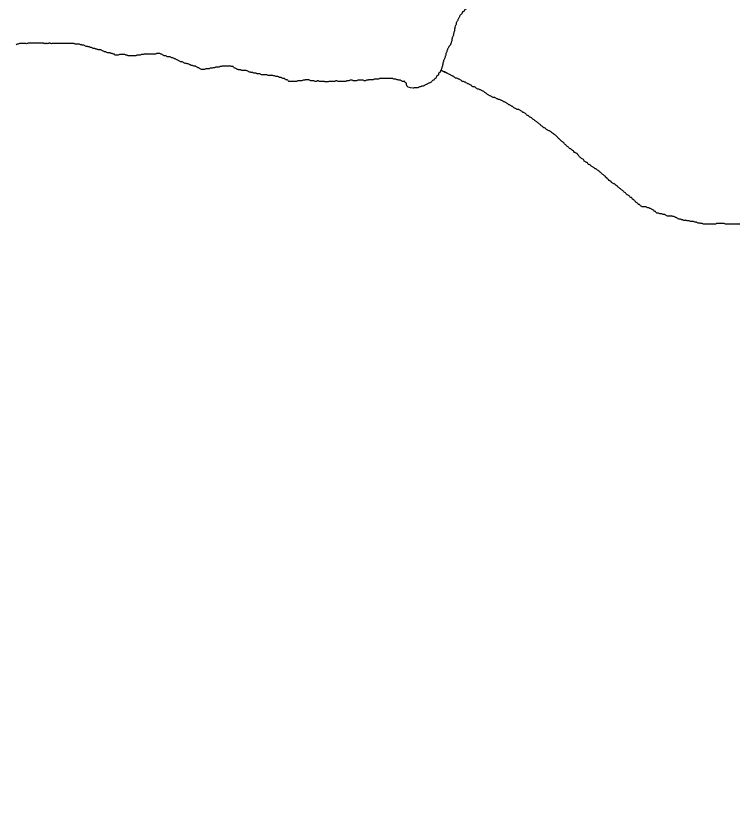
# Model space of a CAD drawing. Extents: x 813775 to 1157140, y 1757555 to 1979907.
# Drawn here: x 1016216 to 1019875, y 1822306 to 1826419 of the extents above; entities that cross this region are included whole.
import ezdxf

# ---------------------------------------------------------------- set-up
doc = ezdxf.new("R2010")
doc.units = 0
doc.layers.add('Level 35', color=7, linetype='Continuous')
doc.layers.add('Level 9', color=7, linetype='Continuous')

msp = doc.modelspace()

# ---------------------------------------------------------------- linework, layer by layer
at = {"layer": 'Level 35'}
for points in [[(1018837.5, 1825904), (1018831.9, 1825909.6), (1018826.3, 1825912.4), (1018820.8, 1825915.2), (1018818, 1825920.7), (1018812.4, 1825923.5), (1018806.8, 1825926.3), (1018801.2, 1825929.1), (1018795.7, 1825934.7), (1018790.1, 1825937.5), (1018784.5, 1825940.3), (1018778.9, 1825943.1), (1018773.3, 1825943.1), (1018767.8, 1825945.9), (1018762.2, 1825948.6), (1018756.6, 1825951.4), (1018751, 1825957), (1018745.4, 1825959.8), (1018739.9, 1825962.6), (1018734.3, 1825965.4), (1018728.7, 1825968.2), (1018723.1, 1825973.8), (1018717.5, 1825976.6), (1018712, 1825979.3), (1018706.4, 1825982.1), (1018700.8, 1825984.9), (1018695.2, 1825987.7), (1018689.7, 1825990.5), (1018684.1, 1825993.3), (1018678.5, 1825993.3), (1018672.9, 1825996.1), (1018667.3, 1825998.9), (1018661.8, 1826001.7), (1018656.2, 1826004.5), (1018650.6, 1826004.5), (1018645, 1826007.3), (1018639.4, 1826010), (1018633.9, 1826012.8), (1018628.3, 1826015.6), (1018622.7, 1826018.4), (1018617.1, 1826024), (1018611.5, 1826026.8), (1018606, 1826032.4), (1018600.4, 1826035.2), (1018594.8, 1826038), (1018589.2, 1826040.7), (1018583.7, 1826043.5), (1018578.1, 1826046.3), (1018572.5, 1826046.3), (1018566.9, 1826049.1), (1018561.3, 1826054.7), (1018555.8, 1826057.5), (1018550.2, 1826057.5), (1018544.6, 1826060.3), (1018539, 1826065.9), (1018533.4, 1826068.7), (1018527.9, 1826071.4), (1018522.3, 1826074.2), (1018516.7, 1826077), (1018511.1, 1826079.8), (1018505.5, 1826082.6), (1018500, 1826085.4), (1018494.4, 1826085.4), (1018488.8, 1826091), (1018483.2, 1826093.8), (1018477.7, 1826096.6), (1018472.1, 1826099.4), (1018466.5, 1826102.1), (1018460.9, 1826102.1), (1018455.3, 1826104.9), (1018449.8, 1826110.5), (1018444.2, 1826113.3), (1018438.6, 1826116.1), (1018433, 1826118.9), (1018427.4, 1826121.7), (1018421.9, 1826124.5), (1018416.3, 1826127.3), (1018410.7, 1826130.1), (1018383.8, 1826141.8), (1018404.3, 1826133.1)], [(1019303.3, 1825535.6), (1019297.8, 1825538.4), (1019292.2, 1825544), (1019286.6, 1825546.8), (1019283.8, 1825552.3), (1019278.2, 1825555.1), (1019272.7, 1825560.7), (1019267.1, 1825563.5), (1019261.5, 1825566.3), (1019255.9, 1825569.1), (1019253.1, 1825574.7), (1019247.6, 1825577.5), (1019242, 1825580.3), (1019239.2, 1825585.8), (1019233.6, 1825588.6), (1019230.8, 1825594.2), (1019225.2, 1825597), (1019222.5, 1825602.6), (1019216.9, 1825605.4), (1019211.3, 1825611), (1019205.7, 1825613.7), (1019202.9, 1825619.3), (1019197.3, 1825622.1), (1019191.8, 1825627.7), (1019186.2, 1825630.5), (1019180.6, 1825636.1), (1019175, 1825638.9), (1019169.4, 1825641.7), (1019163.9, 1825647.2), (1019158.3, 1825650), (1019152.7, 1825652.8), (1019147.1, 1825658.4), (1019141.6, 1825661.2), (1019136, 1825664), (1019133.2, 1825669.6), (1019127.6, 1825672.4), (1019122, 1825675.1), (1019116.4, 1825677.9), (1019113.7, 1825683.5), (1019108.1, 1825689.1), (1019102.5, 1825691.9), (1019096.9, 1825697.5), (1019091.3, 1825700.3), (1019088.6, 1825705.8), (1019083, 1825711.4), (1019080.2, 1825717), (1019074.6, 1825719.8), (1019069, 1825722.6), (1019063.4, 1825725.4), (1019060.7, 1825731), (1019055.1, 1825733.8), (1019049.5, 1825739.3), (1019043.9, 1825742.1), (1019038.3, 1825744.9), (1019035.6, 1825750.5), (1019030, 1825753.3), (1019024.4, 1825758.9), (1019018.8, 1825764.4), (1019013.2, 1825770), (1019007.7, 1825775.6), (1019002.1, 1825778.4), (1018996.5, 1825784), (1018990.9, 1825789.6), (1018985.3, 1825795.1), (1018979.8, 1825800.7), (1018974.2, 1825806.3), (1018968.6, 1825811.9), (1018963, 1825814.7), (1018957.4, 1825820.3), (1018951.9, 1825823.1), (1018946.3, 1825828.6), (1018940.7, 1825831.4), (1018935.1, 1825834.2), (1018929.6, 1825837), (1018924, 1825839.8), (1018918.4, 1825845.4), (1018912.8, 1825848.2), (1018907.2, 1825851), (1018901.7, 1825856.5), (1018896.1, 1825859.3), (1018893.3, 1825864.9), (1018887.7, 1825867.7), (1018882.1, 1825873.3), (1018876.6, 1825876.1), (1018871, 1825881.7), (1018865.4, 1825884.5), (1018859.8, 1825890), (1018854.2, 1825892.8), (1018848.7, 1825898.4), (1018843.1, 1825901.2), (1018837.5, 1825904)], [(1019791.5, 1825359.8), (1019785.9, 1825357), (1019780.4, 1825357), (1019774.8, 1825357), (1019769.2, 1825357), (1019763.6, 1825357), (1019758, 1825357), (1019752.5, 1825357), (1019746.9, 1825357), (1019741.3, 1825357), (1019735.7, 1825357), (1019730.1, 1825357), (1019724.6, 1825357), (1019719, 1825359.8), (1019713.4, 1825359.8), (1019707.8, 1825362.6), (1019702.2, 1825362.6), (1019696.7, 1825362.6), (1019691.1, 1825365.4), (1019685.5, 1825368.1), (1019679.9, 1825368.1), (1019674.4, 1825370.9), (1019668.8, 1825370.9), (1019663.2, 1825370.9), (1019657.6, 1825370.9), (1019652, 1825373.7), (1019646.5, 1825373.7), (1019640.9, 1825373.7), (1019635.3, 1825376.5), (1019629.7, 1825376.5), (1019624.1, 1825376.5), (1019618.6, 1825379.3), (1019613, 1825379.3), (1019607.4, 1825382.1), (1019601.8, 1825382.1), (1019596.2, 1825384.9), (1019590.7, 1825387.7), (1019585.1, 1825390.5), (1019579.5, 1825393.3), (1019573.9, 1825396.1), (1019568.3, 1825396.1), (1019562.8, 1825398.8), (1019557.2, 1825398.8), (1019551.6, 1825398.8), (1019546, 1825398.8), (1019540.5, 1825398.8), (1019534.9, 1825401.6), (1019529.3, 1825404.4), (1019523.7, 1825407.2), (1019518.1, 1825407.2), (1019512.6, 1825410), (1019507, 1825410), (1019501.4, 1825410), (1019495.8, 1825412.8), (1019490.2, 1825412.8), (1019484.7, 1825415.6), (1019479.1, 1825421.2), (1019473.5, 1825424), (1019467.9, 1825429.5), (1019462.3, 1825432.3), (1019456.8, 1825435.1), (1019451.2, 1825437.9), (1019445.6, 1825440.7), (1019440, 1825440.7), (1019434.5, 1825443.5), (1019428.9, 1825446.3), (1019423.3, 1825446.3), (1019417.7, 1825446.3), (1019412.1, 1825446.3), (1019406.6, 1825449.1), (1019401, 1825451.9), (1019398.2, 1825457.5), (1019392.6, 1825457.5), (1019389.8, 1825463), (1019384.2, 1825465.8), (1019378.7, 1825471.4), (1019373.1, 1825477), (1019367.5, 1825482.6), (1019361.9, 1825485.4), (1019359.1, 1825490.9), (1019353.6, 1825493.7), (1019348, 1825496.5), (1019345.2, 1825502.1), (1019339.6, 1825504.9), (1019334, 1825507.7), (1019328.5, 1825513.3), (1019322.9, 1825518.9), (1019317.3, 1825521.6), (1019314.5, 1825527.2), (1019308.9, 1825530), (1019303.3, 1825535.6)], [(1020293.6, 1825393.3), (1020288, 1825393.3), (1020282.5, 1825393.3), (1020276.9, 1825393.3), (1020271.3, 1825390.5), (1020265.7, 1825390.5), (1020260.1, 1825390.5), (1020254.6, 1825390.5), (1020249, 1825387.7), (1020243.4, 1825387.7), (1020237.8, 1825390.5), (1020232.3, 1825390.5), (1020226.7, 1825390.5), (1020221.1, 1825390.5), (1020215.5, 1825393.3), (1020209.9, 1825393.3), (1020204.4, 1825393.3), (1020198.8, 1825393.3), (1020193.2, 1825393.3), (1020187.6, 1825393.3), (1020182, 1825390.5), (1020176.5, 1825390.5), (1020170.9, 1825390.5), (1020165.3, 1825390.5), (1020159.7, 1825390.5), (1020154.1, 1825390.5), (1020148.6, 1825390.5), (1020143, 1825390.5), (1020137.4, 1825390.5), (1020131.8, 1825390.5), (1020126.3, 1825390.5), (1020120.7, 1825390.5), (1020115.1, 1825390.5), (1020109.5, 1825390.5), (1020103.9, 1825390.5), (1020098.4, 1825390.5), (1020092.8, 1825387.7), (1020087.2, 1825387.7), (1020081.6, 1825387.7), (1020076, 1825387.7), (1020070.5, 1825387.7), (1020064.9, 1825387.7), (1020059.3, 1825384.9), (1020053.7, 1825384.9), (1020048.1, 1825384.9), (1020042.6, 1825384.9), (1020037, 1825382.1), (1020031.4, 1825382.1), (1020025.8, 1825382.1), (1020020.2, 1825382.1), (1020014.7, 1825379.3), (1020009.1, 1825379.3), (1020003.5, 1825379.3), (1019997.9, 1825376.5), (1019992.4, 1825376.5), (1019986.8, 1825373.7), (1019981.2, 1825373.7), (1019975.6, 1825370.9), (1019970, 1825368.1), (1019964.5, 1825368.1), (1019958.9, 1825368.1), (1019953.3, 1825365.4), (1019947.7, 1825365.4), (1019942.1, 1825365.4), (1019936.6, 1825362.6), (1019931, 1825362.6), (1019925.4, 1825359.8), (1019919.8, 1825359.8), (1019914.2, 1825359.8), (1019908.7, 1825357), (1019903.1, 1825357), (1019897.5, 1825357), (1019891.9, 1825357), (1019886.4, 1825357), (1019880.8, 1825357), (1019875.2, 1825357), (1019869.6, 1825357), (1019864, 1825357), (1019858.5, 1825357), (1019852.9, 1825357), (1019847.3, 1825357), (1019841.7, 1825357), (1019836.1, 1825357), (1019830.6, 1825359.8), (1019825, 1825359.8), (1019819.4, 1825359.8), (1019813.8, 1825359.8), (1019808.2, 1825359.8), (1019802.7, 1825359.8), (1019797.1, 1825359.8), (1019791.5, 1825359.8)]]:
    msp.add_spline(points, degree=3, dxfattribs=at)
at = {"layer": 'Level 9'}
for points in [[(1018604.1, 1826557.6), (1018598.6, 1826554.8), (1018595.8, 1826549.2), (1018590.2, 1826543.7), (1018584.6, 1826540.9), (1018581.8, 1826535.3), (1018579, 1826529.7), (1018573.5, 1826526.9), (1018567.9, 1826521.3), (1018562.3, 1826515.8), (1018559.5, 1826510.2), (1018553.9, 1826507.4), (1018548.3, 1826501.8), (1018542.8, 1826499), (1018537.2, 1826496.2), (1018534.4, 1826490.6), (1018528.8, 1826485), (1018526, 1826479.5), (1018520.4, 1826473.9), (1018517.7, 1826468.3), (1018514.9, 1826462.7), (1018512.1, 1826457.1), (1018509.3, 1826451.6), (1018503.7, 1826448.8), (1018500.9, 1826443.2), (1018495.3, 1826440.4), (1018492.6, 1826434.8), (1018489.8, 1826429.2), (1018484.2, 1826426.4), (1018481.4, 1826420.9), (1018478.6, 1826415.3), (1018475.8, 1826409.7), (1018473, 1826404.1), (1018470.2, 1826398.5), (1018467.4, 1826392.9), (1018464.7, 1826387.4), (1018461.9, 1826381.8), (1018461.9, 1826376.2), (1018459.1, 1826370.6), (1018456.3, 1826365), (1018456.3, 1826359.5), (1018453.5, 1826353.9), (1018453.5, 1826348.3), (1018453.5, 1826342.7), (1018450.7, 1826337.1), (1018450.7, 1826331.5), (1018447.9, 1826326), (1018447.9, 1826320.4), (1018445.1, 1826314.8), (1018442.3, 1826309.2), (1018442.3, 1826303.6), (1018439.6, 1826298.1), (1018439.6, 1826292.5), (1018436.8, 1826286.9), (1018436.8, 1826281.3), (1018434, 1826275.7), (1018431.2, 1826270.1), (1018425.6, 1826264.6), (1018422.8, 1826259), (1018420, 1826253.4), (1018417.2, 1826247.8), (1018414.4, 1826242.2), (1018414.4, 1826236.7), (1018411.7, 1826231.1), (1018408.9, 1826225.5), (1018408.9, 1826219.9), (1018406.1, 1826214.3), (1018406.1, 1826208.7), (1018403.3, 1826203.2), (1018400.5, 1826197.6), (1018397.7, 1826192), (1018397.7, 1826186.4), (1018394.9, 1826180.8), (1018394.9, 1826175.3), (1018392.1, 1826169.7), (1018392.1, 1826164.1), (1018389.3, 1826158.5), (1018389.3, 1826152.9), (1018386.5, 1826147.3), (1018383.8, 1826141.8), (1018381, 1826136.2), (1018378.2, 1826130.6), (1018372.6, 1826127.8), (1018372.6, 1826122.2), (1018369.8, 1826116.6), (1018364.2, 1826113.9), (1018361.4, 1826108.3), (1018358.7, 1826102.7), (1018353.1, 1826099.9), (1018350.3, 1826094.3), (1018344.7, 1826091.5)], [(1016718.4, 1826225.5), (1016712.8, 1826225.5), (1016707.2, 1826228.3), (1016701.6, 1826228.3), (1016696, 1826231.1), (1016690.5, 1826231.1), (1016684.9, 1826231.1), (1016679.3, 1826233.9), (1016673.7, 1826236.7), (1016668.2, 1826236.7), (1016662.6, 1826239.4), (1016657, 1826242.2), (1016651.4, 1826245), (1016645.8, 1826247.8), (1016640.3, 1826247.8), (1016634.7, 1826247.8), (1016629.1, 1826250.6), (1016623.5, 1826250.6), (1016617.9, 1826253.4), (1016612.4, 1826253.4), (1016606.8, 1826256.2), (1016601.2, 1826259), (1016595.6, 1826259), (1016590, 1826261.8), (1016584.5, 1826261.8), (1016578.9, 1826264.6), (1016573.3, 1826264.6), (1016567.7, 1826267.4), (1016562.1, 1826270.1), (1016556.6, 1826270.1), (1016551, 1826272.9), (1016545.4, 1826272.9), (1016539.8, 1826275.7), (1016534.3, 1826275.7), (1016528.7, 1826275.7), (1016523.1, 1826275.7), (1016517.5, 1826275.7), (1016511.9, 1826278.5), (1016506.4, 1826278.5), (1016500.8, 1826278.5), (1016495.2, 1826278.5), (1016489.6, 1826278.5), (1016484, 1826278.5), (1016478.5, 1826278.5), (1016472.9, 1826278.5), (1016467.3, 1826278.5), (1016461.7, 1826278.5), (1016456.1, 1826278.5), (1016450.6, 1826278.5), (1016445, 1826278.5), (1016439.4, 1826278.5), (1016433.8, 1826278.5), (1016428.2, 1826278.5), (1016422.7, 1826278.5), (1016417.1, 1826278.5), (1016411.5, 1826278.5), (1016405.9, 1826278.5), (1016400.4, 1826278.5), (1016394.8, 1826278.5), (1016389.2, 1826281.3), (1016383.6, 1826281.3), (1016378, 1826278.5), (1016372.5, 1826278.5), (1016366.9, 1826278.5), (1016361.3, 1826278.5), (1016355.7, 1826281.3), (1016350.1, 1826281.3), (1016344.6, 1826281.3), (1016339, 1826281.3), (1016333.4, 1826281.3), (1016327.8, 1826281.3), (1016322.2, 1826281.3), (1016316.7, 1826281.3), (1016311.1, 1826281.3), (1016305.5, 1826281.3), (1016299.9, 1826281.3), (1016294.3, 1826281.3), (1016288.8, 1826281.3), (1016283.2, 1826281.3), (1016277.6, 1826281.3), (1016272, 1826278.5), (1016266.4, 1826278.5), (1016260.9, 1826278.5), (1016255.3, 1826278.5), (1016249.7, 1826278.5), (1016244.1, 1826278.5), (1016238.6, 1826278.5), (1016233, 1826278.5), (1016227.4, 1826275.7), (1016221.8, 1826275.7), (1016216.2, 1826272.9)], [(1017217.7, 1826152.9), (1017212.1, 1826152.9), (1017206.5, 1826152.9), (1017201, 1826150.1), (1017195.4, 1826150.1), (1017189.8, 1826150.1), (1017184.2, 1826150.1), (1017178.6, 1826147.3), (1017173.1, 1826147.3), (1017167.5, 1826147.3), (1017161.9, 1826147.3), (1017156.3, 1826150.1), (1017150.8, 1826152.9), (1017145.2, 1826155.7), (1017139.6, 1826158.5), (1017134, 1826161.3), (1017128.4, 1826164.1), (1017122.9, 1826164.1), (1017117.3, 1826166.9), (1017111.7, 1826166.9), (1017106.1, 1826169.7), (1017100.5, 1826172.5), (1017095, 1826175.3), (1017089.4, 1826175.3), (1017083.8, 1826178), (1017078.2, 1826178), (1017072.6, 1826180.8), (1017067.1, 1826183.6), (1017061.5, 1826186.4), (1017055.9, 1826186.4), (1017050.3, 1826189.2), (1017044.7, 1826192), (1017039.2, 1826194.8), (1017033.6, 1826197.6), (1017028, 1826200.4), (1017022.4, 1826203.2), (1017016.9, 1826206), (1017011.3, 1826206), (1017005.7, 1826208.7), (1017000.1, 1826211.5), (1016994.5, 1826211.5), (1016989, 1826211.5), (1016983.4, 1826214.3), (1016977.8, 1826217.1), (1016972.2, 1826217.1), (1016966.6, 1826219.9), (1016961.1, 1826222.7), (1016955.5, 1826225.5), (1016949.9, 1826228.3), (1016944.3, 1826228.3), (1016938.7, 1826228.3), (1016933.2, 1826228.3), (1016927.6, 1826225.5), (1016922, 1826225.5), (1016916.4, 1826225.5), (1016910.8, 1826225.5), (1016905.3, 1826225.5), (1016899.7, 1826225.5), (1016894.1, 1826225.5), (1016888.5, 1826225.5), (1016883, 1826225.5), (1016877.4, 1826225.5), (1016871.8, 1826225.5), (1016866.2, 1826222.7), (1016860.6, 1826222.7), (1016855.1, 1826222.7), (1016849.5, 1826219.9), (1016843.9, 1826219.9), (1016838.3, 1826219.9), (1016832.7, 1826219.9), (1016827.2, 1826217.1), (1016821.6, 1826217.1), (1016816, 1826217.1), (1016810.4, 1826217.1), (1016804.8, 1826217.1), (1016799.3, 1826217.1), (1016793.7, 1826217.1), (1016788.1, 1826217.1), (1016782.5, 1826219.9), (1016776.9, 1826219.9), (1016771.4, 1826222.7), (1016765.8, 1826222.7), (1016760.2, 1826222.7), (1016754.6, 1826222.7), (1016749.1, 1826222.7), (1016743.5, 1826222.7), (1016737.9, 1826219.9), (1016732.3, 1826219.9), (1016726.7, 1826219.9), (1016721.2, 1826219.9), (1016718.4, 1826225.5)], [(1017719.8, 1826088.7), (1017714.3, 1826091.5), (1017708.7, 1826094.3), (1017703.1, 1826094.3), (1017697.5, 1826094.3), (1017691.9, 1826094.3), (1017686.4, 1826091.5), (1017680.8, 1826091.5), (1017675.2, 1826088.7), (1017669.6, 1826088.7), (1017664, 1826088.7), (1017658.5, 1826088.7), (1017652.9, 1826088.7), (1017647.3, 1826085.9), (1017641.7, 1826085.9), (1017636.1, 1826085.9), (1017630.6, 1826085.9), (1017625, 1826085.9), (1017619.4, 1826085.9), (1017613.8, 1826085.9), (1017608.2, 1826085.9), (1017602.7, 1826091.5), (1017597.1, 1826094.3), (1017591.5, 1826094.3), (1017585.9, 1826099.9), (1017580.4, 1826099.9), (1017574.8, 1826102.7), (1017569.2, 1826105.5), (1017563.6, 1826105.5), (1017558, 1826108.3), (1017552.5, 1826111.1), (1017546.9, 1826111.1), (1017541.3, 1826111.1), (1017535.7, 1826113.9), (1017530.1, 1826113.9), (1017524.6, 1826116.6), (1017519, 1826116.6), (1017513.4, 1826116.6), (1017507.8, 1826116.6), (1017502.2, 1826116.6), (1017496.7, 1826119.4), (1017491.1, 1826119.4), (1017485.5, 1826119.4), (1017479.9, 1826119.4), (1017474.3, 1826119.4), (1017468.8, 1826119.4), (1017463.2, 1826122.2), (1017457.6, 1826125), (1017452, 1826125), (1017446.5, 1826125), (1017440.9, 1826127.8), (1017435.3, 1826127.8), (1017429.7, 1826127.8), (1017424.1, 1826130.6), (1017418.6, 1826130.6), (1017413, 1826133.4), (1017407.4, 1826133.4), (1017401.8, 1826136.2), (1017396.2, 1826139), (1017390.7, 1826141.8), (1017385.1, 1826141.8), (1017379.5, 1826141.8), (1017373.9, 1826141.8), (1017368.3, 1826141.8), (1017362.8, 1826144.6), (1017357.2, 1826144.6), (1017351.6, 1826144.6), (1017346, 1826147.3), (1017340.4, 1826150.1), (1017334.9, 1826152.9), (1017329.3, 1826155.7), (1017323.7, 1826161.3), (1017318.1, 1826161.3), (1017312.6, 1826164.1), (1017307, 1826164.1), (1017301.4, 1826164.1), (1017295.8, 1826164.1), (1017290.2, 1826164.1), (1017284.7, 1826164.1), (1017279.1, 1826164.1), (1017273.5, 1826164.1), (1017267.9, 1826164.1), (1017262.3, 1826161.3), (1017256.8, 1826161.3), (1017251.2, 1826158.5), (1017245.6, 1826158.5), (1017240, 1826158.5), (1017234.4, 1826158.5), (1017228.9, 1826155.7), (1017223.3, 1826155.7), (1017217.7, 1826152.9)], [(1018243.5, 1826050.7), (1018208, 1826072), (1018208, 1826077.6), (1018202.4, 1826080.4), (1018199.6, 1826085.9), (1018194.1, 1826085.9), (1018188.5, 1826085.9), (1018182.9, 1826088.7), (1018177.3, 1826091.5), (1018171.7, 1826091.5), (1018166.2, 1826094.3), (1018160.6, 1826094.3), (1018155, 1826097.1), (1018149.4, 1826097.1), (1018143.9, 1826097.1), (1018138.3, 1826099.9), (1018132.7, 1826099.9), (1018127.1, 1826099.9), (1018121.5, 1826099.9), (1018116, 1826099.9), (1018110.4, 1826099.9), (1018104.8, 1826099.9), (1018099.2, 1826099.9), (1018093.6, 1826099.9), (1018088.1, 1826099.9), (1018082.5, 1826099.9), (1018076.9, 1826099.9), (1018071.3, 1826099.9), (1018065.7, 1826097.1), (1018060.2, 1826097.1), (1018054.6, 1826097.1), (1018049, 1826097.1), (1018043.4, 1826097.1), (1018037.8, 1826094.3), (1018032.3, 1826094.3), (1018026.7, 1826094.3), (1018021.1, 1826094.3), (1018015.5, 1826094.3), (1018010, 1826091.5), (1018004.4, 1826091.5), (1017998.8, 1826088.7), (1017993.2, 1826088.7), (1017987.6, 1826091.5), (1017982.1, 1826091.5), (1017976.5, 1826091.5), (1017970.9, 1826091.5), (1017965.3, 1826091.5), (1017959.7, 1826091.5), (1017954.2, 1826088.7), (1017948.6, 1826088.7), (1017943, 1826088.7), (1017937.4, 1826088.7), (1017931.8, 1826091.5), (1017926.3, 1826091.5), (1017920.7, 1826091.5), (1017915.1, 1826088.7), (1017909.5, 1826088.7), (1017903.9, 1826088.7), (1017898.4, 1826085.9), (1017892.8, 1826085.9), (1017887.2, 1826085.9), (1017881.6, 1826085.9), (1017876.1, 1826085.9), (1017870.5, 1826085.9), (1017864.9, 1826085.9), (1017859.3, 1826085.9), (1017853.7, 1826088.7), (1017848.2, 1826088.7), (1017842.6, 1826085.9), (1017837, 1826085.9), (1017831.4, 1826085.9), (1017825.8, 1826085.9), (1017820.3, 1826085.9), (1017814.7, 1826085.9), (1017809.1, 1826083.1), (1017803.5, 1826083.1), (1017797.9, 1826083.1), (1017792.4, 1826083.1), (1017786.8, 1826085.9), (1017781.2, 1826085.9), (1017775.6, 1826085.9), (1017770, 1826085.9), (1017764.5, 1826085.9), (1017758.9, 1826088.7), (1017753.3, 1826088.7), (1017747.7, 1826085.9), (1017742.1, 1826085.9), (1017736.6, 1826088.7), (1017731, 1826088.7), (1017725.4, 1826088.7), (1017719.8, 1826088.7)], [(1018344.7, 1826091.5), (1018339.1, 1826088.7), (1018336.3, 1826083.1), (1018330.8, 1826080.4), (1018325.2, 1826077.6), (1018319.6, 1826074.8), (1018314, 1826072), (1018308.4, 1826069.2), (1018302.9, 1826066.4), (1018297.3, 1826063.6), (1018291.7, 1826060.8), (1018286.1, 1826060.8), (1018280.5, 1826058), (1018275, 1826058), (1018269.4, 1826055.2), (1018263.8, 1826052.4), (1018258.2, 1826052.4), (1018252.6, 1826052.4), (1018247.1, 1826052.4), (1018243.5, 1826050.7)]]:
    msp.add_spline(points, degree=3, dxfattribs=at)

# ---------------------------------------------------------------- texts
msp.add_text('RIVER', height=1056, rotation=321.3139, dxfattribs=at).set_placement((1013998.3, 1822015.3))

doc.saveas('drawing.dxf')
